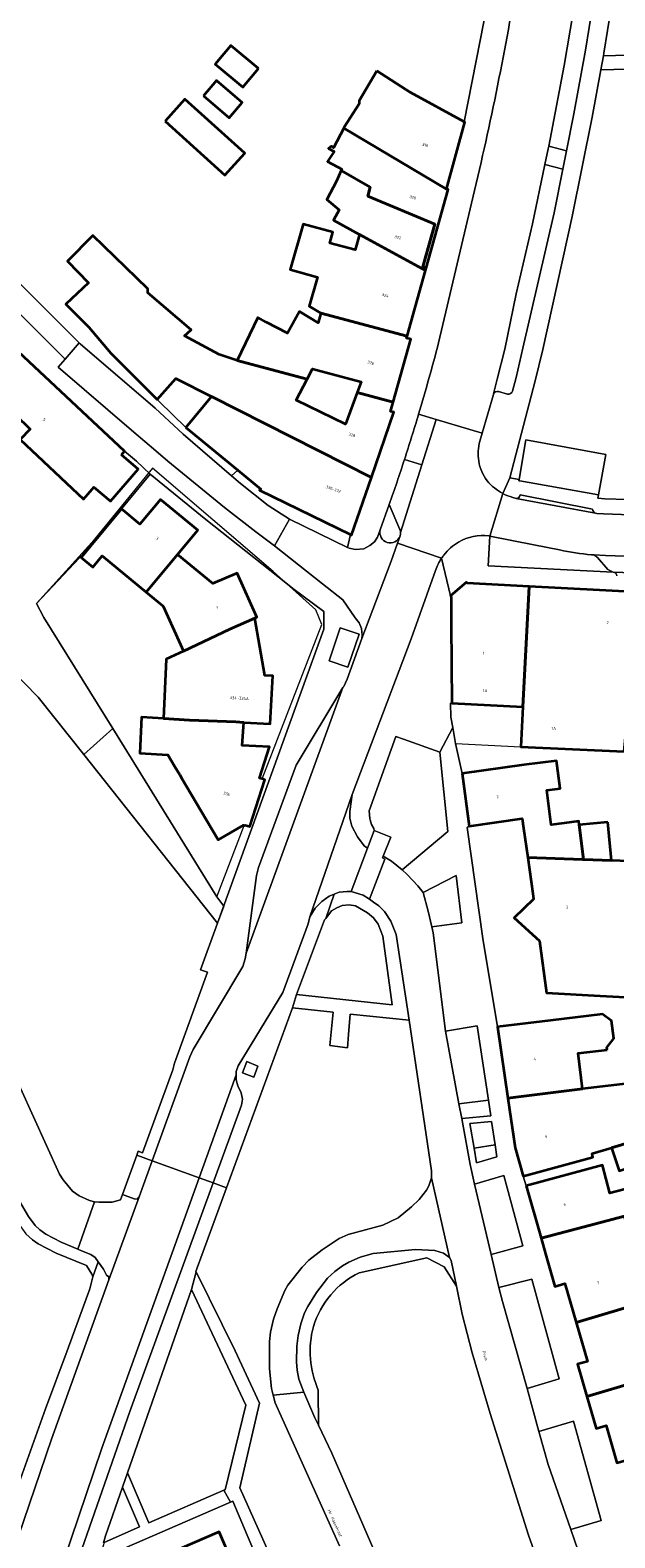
# Model space of a CAD drawing. Header units: metres. Extents: x 197700 to 204338, y 317132 to 325229.
# Tile 1024 of 1056: x 199048 to 199121, y 321686 to 321874. Entities that reach past the tile are written whole.
import ezdxf
from ezdxf.enums import TextEntityAlignment as Align

# ---------------------------------------------------------------- set-up
doc = ezdxf.new("R2010")
doc.units = ezdxf.units.M
for name, color, linetype, lineweight in [('B-WE-GR-BEPLANTING_CULTUUR_BODEMBEDEKKER-GV', 90, 'Continuous', 18), ('B-WE-GR-BEPLANTING_CULTUUR_HEESTERS-GV', 90, 'Continuous', 18), ('B-WE-GR-GROENVOORZIENING-GV', 80, 'Continuous', 18), ('B-WE-IE-TERREINAFSCHEIDING_KUNSTMATIG_HEKWERK-G', 20, 'IE-TERREINAFSCHEIDING-KUNSTMATIG', 18), ('B-WE-IE-TERREINAFSCHEIDING_KUNSTMATIG_MUUR-G', 90, 'IE-TERREINAFSCHEIDING-KUNSTMATIG-DICHT', 18), ('B-WE-OG-BEBOUWING-GV', 7, 'Continuous', 35), ('B-WE-OG-BEBOUWING-T18', 10, 'Continuous', 18), ('B-WE-OG-TERREIN_CULTUURSCHEIDING-GV', 7, 'Continuous', 18), ('B-WE-OG-TERREIN_ERF-GV', 7, 'Continuous', 18), ('B-WE-OG-TOPOGRAFIE-T18', 10, 'Continuous', 18), ('B-WE-VH-ONVERHARD-GV', 252, 'Continuous', 18), ('B-WE-VH-VERHARDING_ASFALT-GV', 252, 'Continuous', 18), ('B-WE-VH-VERHARDING_BETONSTRAATSTEEN-GV', 252, 'Continuous', 18), ('B-WE-VH-VERHARDING_STRAATBAKSTEEN-GV', 252, 'Continuous', 18), ('B-WE-VH-VERHARDING_TEGEL-GV', 252, 'Continuous', 18)]:
    doc.layers.add(name, color=color, linetype=linetype, lineweight=lineweight)
doc.styles.add('NLCS-ISO-M200-T18', font='NLCS-ISO.ttf', dxfattribs={"height": 0.36})
doc.linetypes.add('IE-TERREINAFSCHEIDING-KUNSTMATIG', pattern='A,4,[82,NLCS.SHX,S=0.75,R=90,X=0,Y=0],4,-2', length=10)
doc.linetypes.add('IE-TERREINAFSCHEIDING-KUNSTMATIG-DICHT', pattern='A,8,-1,[82,NLCS.SHX,S=0.75,R=90,X=0,Y=0],-1', length=10)

msp = doc.modelspace()

# ---------------------------------------------------------------- linework, layer by layer
at = {"layer": 'B-WE-GR-BEPLANTING_CULTUUR_BODEMBEDEKKER-GV'}
for points in [[(199114.23, 321809.167), (199111.024, 321809.797), (199105.556, 321810.885), (199105.339, 321807.161), (199120.913, 321806.405)], [(199118.496, 321808.54), (199118.214, 321808.559)], [(199120.252, 321806.713), (199118.944, 321808.193)], [(199086.827, 321685.099), (199078.788, 321702.927), (199078.555, 321703.875), (199078.351, 321704.702), (199078.079, 321707.157), (199078.107, 321710.555), (199078.235, 321711.713), (199078.602, 321713.32), (199079.042, 321714.639), (199080.017, 321716.906), (199080.394, 321717.555), (199082.146, 321719.825), (199083, 321720.691), (199084.637, 321721.973), (199086.794, 321723.394), (199087.893, 321723.882), (199092.217, 321725.024), (199094.145, 321725.943), (199095.795, 321727.31), (199096.739, 321728.26), (199097.646, 321729.402), (199097.947, 321729.95), (199098.269, 321730.943), (199098.269, 321730.952), (199098.263, 321731.793), (199095.477, 321750.562), (199088.16, 321751.324), (199087.939, 321748.778), (199087.808, 321747.141), (199085.626, 321747.425), (199085.775, 321749.078), (199086.047, 321751.582), (199080.97, 321752.107), (199072.75, 321729.707), (199068.923, 321719.277), (199068.951, 321719.221), (199073.829, 321709.376), (199076.833, 321702.887), (199074.39, 321692.303), (199078.509, 321683.136)]]:
    msp.add_lwpolyline(points, dxfattribs=at)
for points in [[(199118.214, 321808.559, -0.0405607), (199114.23, 321809.167)], [(199118.944, 321808.193, 0.1051064), (199118.496, 321808.54)], [(199120.913, 321806.405, -0.0569118), (199120.252, 321806.713)]]:
    msp.add_lwpolyline(points, format="xyb", dxfattribs=at)
for points in [[(199086.903, 321799.468), (199085.511, 321795.344), (199087.87, 321794.548), (199089.261, 321798.672)], [(199094.807, 321785.598), (199093.828, 321785.93), (199090.53, 321776.666), (199090.588, 321775.703), (199090.63, 321775.549), (199090.798, 321774.94), (199091.109, 321774.455), (199091.143, 321774.186), (199093.201, 321773.393), (199092.241, 321770.998), (199093.279, 321770.366), (199094.642, 321769.315), (199100.296, 321774.066), (199099.309, 321783.969)], [(199102.072, 321762.703), (199101.36, 321768.606), (199097.229, 321766.485), (199097.875, 321764.164), (199098.31, 321762.221)], [(199076.659, 321744.869), (199075.278, 321745.416), (199074.747, 321744.005), (199076.149, 321743.462)]]:
    msp.add_lwpolyline(points, close=True, dxfattribs=at)
at = {"layer": 'B-WE-GR-BEPLANTING_CULTUUR_HEESTERS-GV'}
for points in [[(199094.338, 321811.677), (199094.331, 321811.693), (199093.019, 321814.828), (199091.889, 321811.674)], [(199094.357, 321810.901), (199094.372, 321810.944)], [(199112.205, 321681.267), (199110.362, 321686.433), (199105.589, 321701.567), (199103.351, 321709.16), (199102.105, 321713.971), (199101.388, 321717.459), (199099.846, 321719.868), (199097.715, 321720.984), (199089.269, 321719.124)], [(199084.177, 321704.483), (199084.182, 321700.141), (199085.881, 321696.647), (199093.697, 321678.568), (199101.225, 321659.934), (199103.923, 321652.892), (199105.423, 321648.659), (199106.185, 321648.901), (199112.937, 321628.846), (199110.347, 321627.975)]]:
    msp.add_lwpolyline(points, dxfattribs=at)
for points in [[(199091.889, 321811.674, 0.962564), (199094.357, 321810.901)], [(199094.424, 321811.314, 0.0930126), (199094.338, 321811.677)], [(199094.372, 321810.944, 0.0930986), (199094.424, 321811.314)], [(199089.269, 321719.124, 0.2083752), (199083.566, 321712.409)], [(199083.566, 321712.409, 0.1697365), (199084.177, 321704.483)]]:
    msp.add_lwpolyline(points, format="xyb", dxfattribs=at)
for points in [[(199071.629, 321762.669), (199072.389, 321764.772), (199071.538, 321765.958), (199058.56, 321786.905), (199054.958, 321783.657)], [(199101.7, 321740.163), (199105.359, 321740.596), (199103.97, 321749.871), (199100.035, 321749.204)], [(199105.694, 321721.408), (199109.665, 321722.483), (199107.274, 321731.227), (199103.653, 321730.153)], [(199110.175, 321704.715), (199114.182, 321705.918), (199110.795, 321718.317), (199106.683, 321717.273), (199107.103, 321715.519)], [(199115.621, 321687.128), (199119.429, 321688.267), (199115.973, 321700.622), (199111.664, 321699.326), (199112.796, 321695.225)]]:
    msp.add_lwpolyline(points, close=True, dxfattribs=at)
at = {"layer": 'B-WE-GR-GROENVOORZIENING-GV'}
for points in [[(199115.096, 321858.872), (199112.883, 321859.458), (199112.818, 321859.119), (199112.405, 321857.16), (199114.637, 321856.577)], [(199081.455, 321753.797), (199093.371, 321752.488), (199092.216, 321761.034), (199091.632, 321762.529), (199091.052, 321763.321), (199090.318, 321763.962), (199088.819, 321764.808), (199088.028, 321764.949), (199087.133, 321764.878), (199086.47, 321764.591), (199085.834, 321764.194), (199085.094, 321763.244), (199084.968, 321763.082)], [(199105.65, 321738.654), (199105.359, 321740.596), (199101.7, 321740.163), (199102.04, 321738.318)], [(199103.576, 321734.621), (199106.189, 321735.059), (199105.754, 321737.962), (199103.066, 321737.696)]]:
    msp.add_lwpolyline(points, close=True, dxfattribs=at)
for points in [[(199022.701, 321817.989), (199049.268, 321790.82), (199054.958, 321783.657), (199058.56, 321786.905), (199049.997, 321800.727), (199049.067, 321802.465), (199055.804, 321809.64), (199059.661, 321814.276), (199063.241, 321818.61), (199061.523, 321820.201), (199060.049, 321821.458), (199059.656, 321820.998), (199061.727, 321819.23), (199058.299, 321815.214), (199056.227, 321816.983), (199056.02, 321816.74), (199054.942, 321815.474), (199047.039, 321822.901), (199048.292, 321824.198), (199042.787, 321829.51)], [(199045.449, 321745.662), (199051.921, 321731.389), (199052.412, 321730.709), (199053.551, 321729.285), (199054.38, 321728.696), (199055.658, 321728.127), (199056.31, 321727.947), (199056.875, 321727.904), (199058.501, 321727.9), (199059.539, 321728.19), (199059.779, 321728.848), (199061.574, 321733.771), (199061.746, 321734.243), (199062.267, 321734.046), (199066.043, 321744.408), (199066.272, 321745.213), (199070.37, 321756.54), (199069.521, 321756.841), (199071.629, 321762.669), (199054.958, 321783.657), (199049.268, 321790.82), (199022.701, 321817.989)]]:
    msp.add_lwpolyline(points, dxfattribs=at)
at = {"layer": 'B-WE-IE-TERREINAFSCHEIDING_KUNSTMATIG_HEKWERK-G'}
for points in [[(199078.568, 321806.487), (199063.534, 321819.333), (199055.961, 321810.09), (199049.067, 321802.465)], [(199077.185, 321780.621), (199084.595, 321799.86), (199083.853, 321801.704), (199078.568, 321806.487)], [(199058.56, 321786.905), (199049.997, 321800.727), (199049.067, 321802.465)], [(199100.663, 321790.056), (199100.691, 321788.302), (199100.918, 321787.054)], [(199058.56, 321786.905), (199071.538, 321765.958)], [(199100.918, 321787.054), (199101.283, 321785.046)], [(199101.283, 321785.046), (199109.395, 321784.621)], [(199071.538, 321765.958), (199074.949, 321774.815)]]:
    msp.add_lwpolyline(points, dxfattribs=at)
at = {"layer": 'B-WE-IE-TERREINAFSCHEIDING_KUNSTMATIG_MUUR-G'}
msp.add_lwpolyline([(199063.241, 321818.61), (199059.661, 321814.276)], dxfattribs=at)
at = {"layer": 'B-WE-OG-BEBOUWING-GV'}
for points in [[(199076.718, 321869.138), (199073.264, 321871.993), (199071.33, 321869.653), (199074.784, 321866.798)], [(199069.879, 321865.724), (199073.079, 321862.984), (199074.703, 321864.881), (199071.503, 321867.621)], [(199091.47, 321868.82), (199089.27, 321865.09), (199089.27, 321864.71), (199087.39, 321861.81), (199087.337, 321861.708), (199100.126, 321854.103), (199102.441, 321862.423), (199102.359, 321862.468), (199095.66, 321866.15)], [(199065.102, 321862.546), (199072.551, 321855.855), (199075.013, 321858.595), (199067.563, 321865.286)], [(199097.625, 321844.26), (199100.367, 321854.034), (199100.126, 321854.103), (199087.337, 321861.708), (199086.06, 321859.26), (199085.81, 321859.44), (199085.45, 321859.15), (199086.16, 321858.79), (199085.32, 321857.56), (199087.09, 321856.59), (199087.011, 321856.41), (199090.639, 321854.327), (199090.343, 321853.232), (199098.697, 321849.715), (199097.187, 321844.427)], [(199086.44, 321855.1), (199085.247, 321852.81), (199086.77, 321851.5), (199086.05, 321850.25), (199089.29, 321848.43), (199097.541, 321843.962), (199097.625, 321844.26), (199097.187, 321844.427), (199098.697, 321849.715), (199090.343, 321853.232), (199090.639, 321854.327), (199087.011, 321856.41)], [(199095.247, 321835.784), (199097.541, 321843.962), (199089.29, 321848.43), (199088.77, 321846.52), (199085.6, 321847.37), (199085.97, 321848.72), (199082.27, 321849.75), (199080.68, 321844.07), (199084.06, 321843.13), (199083.04, 321839.5), (199084.5, 321838.66)], [(199089.005, 321828.771), (199087.555, 321824.838), (199081.431, 321827.809), (199082.779, 321830.437), (199074.058, 321832.771), (199071.825, 321833.505), (199067.52, 321835.83), (199068.32, 321836.59), (199062.95, 321841.16), (199062.95, 321841.68), (199056.1, 321848.335), (199052.952, 321845.115), (199055.568, 321842.428), (199052.739, 321839.762), (199055.599, 321836.884), (199058.329, 321833.664), (199064.084, 321827.881), (199066.417, 321830.499), (199070.86, 321828.255), (199090.783, 321818.192), (199093.575, 321826.306), (199093.171, 321826.398), (199093.498, 321827.569)], [(199093.498, 321827.569), (199095.686, 321835.399), (199095.176, 321835.531), (199095.247, 321835.784), (199084.5, 321838.66), (199084.14, 321837.43), (199081.823, 321838.846), (199080.332, 321836.142), (199077.673, 321837.517), (199076.647, 321838.105), (199074.058, 321832.771), (199082.779, 321830.437), (199083.434, 321831.715), (199089.497, 321830.104), (199089.005, 321828.771)], [(199059.656, 321820.998), (199060.049, 321821.458), (199046.847, 321833.831), (199042.787, 321829.51), (199048.292, 321824.198), (199047.039, 321822.901), (199054.942, 321815.474), (199056.02, 321816.74), (199056.227, 321816.983), (199058.299, 321815.214), (199061.727, 321819.23)], [(199067.69, 321824.39), (199074.136, 321819.103), (199077.03, 321816.73), (199076.868, 321816.584), (199088.171, 321811.057), (199088.305, 321810.991), (199090.783, 321818.192), (199070.86, 321828.255)], [(199062.726, 321803.914), (199066.623, 321808.568), (199069.178, 321811.613), (199064.519, 321815.455), (199061.952, 321812.37), (199059.661, 321814.276), (199055.804, 321809.64), (199054.616, 321808.212), (199056.068, 321807.004), (199057.259, 321808.436)], [(199066.623, 321808.568), (199062.726, 321803.914), (199064.855, 321802.152), (199067.378, 321796.545), (199073.174, 321799.275), (199076.281, 321800.66), (199076.532, 321800.772), (199074.056, 321806.247), (199071.026, 321804.953)], [(199100.81, 321790.05), (199109.641, 321789.615), (199110.439, 321804.62), (199102.72, 321805.03), (199102.63, 321805.13), (199100.64, 321803.45), (199100.71, 321803.33), (199100.736, 321799.864)], [(199109.641, 321789.615), (199109.395, 321784.621), (199122.272, 321784.05), (199123.08, 321792.54), (199124.16, 321803.89), (199124.02, 321803.897), (199123.971, 321803.9), (199110.439, 321804.62)], [(199073.174, 321799.275), (199067.378, 321796.545), (199065.24, 321795.538), (199064.894, 321788.148), (199068.15, 321787.964), (199073.901, 321787.728), (199074.901, 321787.668), (199078.161, 321787.472), (199078.508, 321793.453), (199077.506, 321793.512), (199076.281, 321800.66)], [(199074.949, 321774.815), (199075.081, 321774.878), (199075.646, 321774.707), (199077.515, 321780.516), (199077.185, 321780.621), (199076.865, 321780.723), (199078.11, 321784.639), (199074.71, 321784.803), (199074.901, 321787.668), (199073.901, 321787.728), (199068.15, 321787.964), (199064.894, 321788.148), (199062.154, 321788.302), (199061.939, 321783.82), (199065.444, 321783.63), (199066.273, 321782.232), (199066.921, 321781.139), (199067.193, 321780.681), (199069.604, 321776.619), (199071.719, 321773.054), (199074.844, 321774.86), (199074.878, 321774.781)], [(199102.08, 321781.29), (199102.98, 321774.75), (199109.582, 321775.69), (199109.75, 321774.51), (199110.265, 321770.83), (199117.09, 321770.598), (199117.211, 321770.594), (199116.683, 321774.915), (199116.63, 321775.35), (199114.822, 321775.129), (199113.184, 321774.926), (199112.65, 321779.226), (199114.288, 321779.429), (199113.857, 321782.903), (199109.8, 321782.39)], [(199120.242, 321775.249), (199116.683, 321774.915), (199117.211, 321770.594), (199120.689, 321770.476)], [(199143.989, 321769.574), (199133.652, 321769.974), (199120.689, 321770.476), (199117.211, 321770.594), (199117.09, 321770.598), (199110.265, 321770.83), (199110.89, 321766.364), (199110.992, 321765.635), (199108.59, 321763.316), (199111.718, 321760.446), (199112.62, 321753.99), (199119.285, 321753.625), (199134.15, 321752.81), (199149.26, 321754.03), (199148.49, 321769.4)], [(199120.169, 321746.899), (199120.133, 321747.157), (199120.986, 321748.288), (199120.701, 321750.484), (199119.56, 321751.309), (199113.102, 321750.543), (199106.5, 321749.76), (199107.794, 321740.88), (199117.079, 321742.014), (199116.55, 321746.47)], [(199117.079, 321742.014), (199107.794, 321740.88), (199108.7, 321734.66), (199109.71, 321731.14), (199118.38, 321733.53), (199118.313, 321733.983), (199120.71, 321734.692), (199124.571, 321735.83), (199123.97, 321739.58), (199123.5, 321742.79)], [(199120.71, 321734.692), (199121.649, 321731.831), (199126.242, 321733.339), (199125.571, 321735.956), (199124.571, 321735.83)], [(199110.05, 321729.94), (199111.93, 321723.41), (199122.333, 321726.16), (199126.76, 321727.33), (199126.96, 321730.74), (199122.24, 321729.48), (199120.502, 321729.011), (199119.56, 321732.5)], [(199124.67, 321715.379), (199124.632, 321715.521), (199125.288, 321715.726), (199122.333, 321726.16), (199111.93, 321723.41), (199112.49, 321721.47), (199113.66, 321717.42), (199114.9, 321717.78), (199116.309, 321712.935), (199122.293, 321714.684)], [(199117.617, 321703.719), (199124.049, 321705.61), (199126.961, 321706.466), (199125.814, 321711.082), (199125.638, 321711.793), (199124.67, 321715.379), (199122.293, 321714.684), (199116.309, 321712.935), (199117.72, 321708.08), (199116.46, 321707.72)], [(199127.605, 321703.872), (199126.961, 321706.466), (199124.049, 321705.61), (199117.617, 321703.719), (199118.77, 321699.73), (199120.03, 321700.09), (199121.369, 321695.44), (199127.325, 321697.154), (199129.366, 321697.74), (199128.286, 321701.499)], [(199061.901, 321676.065), (199062.067, 321675.678), (199074.367, 321680.94), (199073.354, 321683.283), (199071.821, 321686.829), (199065.406, 321684.071), (199066.92, 321680.549), (199061.06, 321678.029)]]:
    msp.add_lwpolyline(points, close=True, dxfattribs=at)
at = {"layer": 'B-WE-OG-TERREIN_CULTUURSCHEIDING-GV'}
for points in [[(199072.406, 321692.027), (199072.554, 321692.092), (199075.133, 321702.615), (199068.372, 321717.026), (199068.366, 321717.038), (199060.395, 321694.211), (199063.072, 321687.951)], [(199059.772, 321692.427), (199057.651, 321686.353), (199057.402, 321685.475), (199057.495, 321685.516), (199061.914, 321687.446)]]:
    msp.add_lwpolyline(points, close=True, dxfattribs=at)
at = {"layer": 'B-WE-OG-TERREIN_ERF-GV'}
for points in [[(199126.589, 321926.099), (199126.262, 321921.199), (199125.333, 321912.117), (199124.378, 321902.78), (199123.297, 321893.826), (199122.478, 321888.036), (199119.763, 321871.022), (199119.705, 321870.707), (199124.191, 321870.824), (199141.885, 321871.287), (199141.858, 321872.796), (199137.431, 321879.069), (199135.645, 321886.396), (199136.538, 321894.974), (199138.324, 321899.799), (199136.181, 321912.13), (199138.86, 321919.457), (199141.075, 321921.118), (199141.29, 321928.999), (199141.012, 321944.977), (199140.999, 321946.803)], [(199045.776, 321843.549), (199054.397, 321834.947), (199054.51, 321834.838), (199063.871, 321826.807), (199067.355, 321823.563), (199073.371, 321818.402), (199074.136, 321819.103), (199067.69, 321824.39), (199064.333, 321827.631), (199064.084, 321827.881), (199058.329, 321833.664), (199055.599, 321836.884), (199052.739, 321839.762), (199055.568, 321842.428), (199052.952, 321845.115), (199056.1, 321848.335), (199062.95, 321841.68), (199062.95, 321841.16), (199068.32, 321836.59), (199067.52, 321835.83), (199071.825, 321833.505), (199074.058, 321832.771), (199076.647, 321838.105), (199077.673, 321837.517), (199080.332, 321836.142), (199081.823, 321838.846), (199084.14, 321837.43), (199084.5, 321838.66), (199083.04, 321839.5), (199084.06, 321843.13), (199080.68, 321844.07), (199082.27, 321849.75), (199085.97, 321848.72), (199085.6, 321847.37), (199088.77, 321846.52), (199089.29, 321848.43), (199086.05, 321850.25), (199086.77, 321851.5), (199085.247, 321852.81), (199086.44, 321855.1), (199087.011, 321856.41), (199087.09, 321856.59), (199085.32, 321857.56), (199086.16, 321858.79), (199085.45, 321859.15), (199085.81, 321859.44), (199086.06, 321859.26), (199087.337, 321861.708), (199087.39, 321861.81), (199089.27, 321864.71), (199089.27, 321865.09), (199091.47, 321868.82), (199095.66, 321866.15), (199102.359, 321862.468), (199106.271, 321882.582)], [(199122.272, 321784.05), (199109.395, 321784.621), (199109.641, 321789.615), (199100.81, 321790.05), (199100.663, 321790.056), (199100.691, 321788.302), (199100.918, 321787.054), (199101.283, 321785.046), (199102.08, 321781.29), (199109.8, 321782.39), (199113.857, 321782.903), (199114.288, 321779.429), (199112.65, 321779.226), (199113.184, 321774.926), (199114.822, 321775.129), (199116.63, 321775.35), (199116.683, 321774.915), (199120.242, 321775.249), (199120.689, 321770.476), (199133.652, 321769.974)], [(199134.15, 321752.81), (199119.285, 321753.625), (199112.62, 321753.99), (199111.718, 321760.446), (199108.59, 321763.316), (199110.992, 321765.635), (199110.89, 321766.364), (199110.265, 321770.83), (199109.75, 321774.51), (199109.582, 321775.69), (199102.98, 321774.75), (199102.727, 321774.559), (199104.672, 321760.743), (199106.5, 321749.76), (199113.102, 321750.543), (199119.56, 321751.309), (199120.701, 321750.484), (199120.986, 321748.288), (199120.133, 321747.157), (199120.169, 321746.899), (199116.55, 321746.47), (199117.079, 321742.014), (199123.5, 321742.79)], [(199121.649, 321731.831), (199120.71, 321734.692), (199118.313, 321733.983), (199118.38, 321733.53), (199109.71, 321731.14), (199110.05, 321729.94), (199119.56, 321732.5), (199120.502, 321729.011), (199122.24, 321729.48)], [(199047.096, 321693.433), (199050.184, 321702.169), (199052.89, 321709.37), (199055.717, 321717.102), (199056.073, 321718.592), (199055.975, 321718.95), (199055.307, 321720.008), (199051.505, 321721.558), (199049.268, 321722.733), (199048.571, 321723.233), (199047.754, 321723.983)], [(199076.087, 321684.551), (199073.549, 321690.661), (199073.248, 321690.53), (199056.883, 321683.444)], [(199065.406, 321684.071), (199071.821, 321686.829), (199073.354, 321683.283)]]:
    msp.add_lwpolyline(points, dxfattribs=at)
for points in [[(199076.718, 321869.138), (199074.784, 321866.798), (199071.33, 321869.653), (199073.264, 321871.993)], [(199069.879, 321865.724), (199071.503, 321867.621), (199074.703, 321864.881), (199073.079, 321862.984)], [(199125.439, 321817.537), (199125.379, 321820.473), (199124.232, 321869.068), (199119.383, 321868.956), (199118.295, 321863.044), (199115.817, 321850.676), (199112.144, 321834.125), (199111.2, 321830.222), (199108.035, 321818.138), (199109.179, 321817.938), (199110.046, 321822.855), (199119.985, 321821.048), (199119.089, 321816.034), (199119.015, 321815.62), (199119.855, 321815.521), (199122.656, 321815.426), (199122.662, 321817.835), (199125.088, 321817.774), (199125.102, 321817.538)], [(199065.102, 321862.546), (199067.563, 321865.286), (199075.013, 321858.595), (199072.551, 321855.855)], [(199082.779, 321830.437), (199081.431, 321827.809), (199087.555, 321824.838), (199089.005, 321828.771), (199089.497, 321830.104), (199083.434, 321831.715)], [(199064.333, 321827.631), (199067.69, 321824.39), (199070.86, 321828.255), (199066.417, 321830.499), (199064.084, 321827.881)], [(199071.538, 321765.958), (199072.389, 321764.772), (199071.629, 321762.669), (199084.87, 321799.267), (199084.873, 321801.484), (199081.017, 321804.37), (199080.146, 321805.059), (199070.166, 321812.952), (199063.241, 321818.61), (199059.661, 321814.276), (199061.952, 321812.37), (199064.519, 321815.455), (199069.178, 321811.613), (199066.623, 321808.568), (199071.026, 321804.953), (199074.056, 321806.247), (199076.532, 321800.772), (199076.281, 321800.66), (199077.506, 321793.512), (199078.508, 321793.453), (199078.161, 321787.472), (199074.901, 321787.668), (199074.71, 321784.803), (199078.11, 321784.639), (199076.865, 321780.723), (199077.185, 321780.621), (199077.515, 321780.516), (199075.646, 321774.707), (199075.081, 321774.878), (199074.949, 321774.815), (199074.878, 321774.781), (199074.844, 321774.86), (199071.719, 321773.054), (199069.604, 321776.619), (199067.193, 321780.681), (199066.921, 321781.139), (199066.273, 321782.232), (199065.444, 321783.63), (199061.939, 321783.82), (199062.154, 321788.302), (199064.894, 321788.148), (199065.24, 321795.538), (199067.378, 321796.545), (199064.855, 321802.152), (199062.726, 321803.914), (199057.259, 321808.436), (199056.068, 321807.004), (199054.616, 321808.212), (199055.804, 321809.64), (199049.067, 321802.465), (199049.997, 321800.727), (199058.56, 321786.905)]]:
    msp.add_lwpolyline(points, close=True, dxfattribs=at)
at = {"layer": 'B-WE-VH-ONVERHARD-GV'}
msp.add_lwpolyline([(198999.999, 321878.963), (199008.241, 321872.184), (199015.454, 321866.621), (199020.053, 321863.333), (199024.564, 321859.925), (199035.447, 321849.829), (199041.705, 321843.82), (199041.719, 321843.806), (199052.64, 321832.91), (199054.397, 321834.947), (199045.776, 321843.549), (199042.061, 321847.256), (199039.904, 321849.751), (199037.61, 321852.119), (199029.763, 321859.587), (199026.577, 321862.359), (199021.997, 321865.795), (199017.351, 321869.14), (199010.206, 321874.65)], dxfattribs=at)
at = {"layer": 'B-WE-VH-VERHARDING_ASFALT-GV'}
for points in [[(199107.412, 321834.181), (199108.845, 321841.055), (199110.854, 321849.796), (199112.405, 321857.16), (199112.818, 321859.119), (199112.883, 321859.458), (199114.797, 321869.508), (199116.671, 321880.527), (199118.96, 321896.174), (199120.32, 321909.048), (199120.634, 321912.587), (199113.084, 321913.341)], [(199103.645, 321853.925), (199099.158, 321834.966)], [(199096.667, 321826.056), (199098.866, 321825.398), (199104.594, 321823.683), (199105.983, 321828.533), (199106, 321828.599), (199106.464, 321830.429), (199107.412, 321834.181)], [(199094.909, 321820.421), (199097.08, 321819.736), (199098.866, 321825.398), (199096.667, 321826.056)], [(199104.315, 321822.711), (199104.594, 321823.683), (199098.866, 321825.398), (199097.08, 321819.736), (199094.424, 321811.314)], [(199094.424, 321811.314), (199097.08, 321819.736), (199094.909, 321820.421)], [(199093.019, 321814.828), (199094.331, 321811.693)], [(199107.17, 321816.178), (199105.556, 321810.885), (199111.024, 321809.797), (199114.23, 321809.167)], [(199105.556, 321810.885), (199107.17, 321816.178)], [(199139.13, 321813.039), (199138.153, 321813.081), (199127.175, 321813.399), (199126.997, 321813.405), (199125.387, 321813.457), (199125.248, 321813.461), (199119.707, 321813.643), (199118.881, 321813.701), (199118.707, 321813.733), (199108.843, 321815.547), (199108.402, 321815.703)], [(199094.372, 321810.944), (199094.357, 321810.901), (199094.03, 321809.979), (199099.533, 321808.126)], [(199094.331, 321811.693), (199094.338, 321811.677)], [(199105.43, 321810.91), (199105.556, 321810.885)], [(199099.533, 321808.126), (199094.03, 321809.979), (199093.239, 321807.747), (199089.612, 321798.121), (199087.768, 321793.072), (199087.339, 321792.154), (199087.252, 321792.011), (199075.176, 321758.942), (199075.079, 321758.229), (199074.782, 321757.266), (199068.598, 321746.921), (199068.176, 321746.013), (199063.498, 321733.071), (199069.32, 321730.954), (199073.932, 321743.769), (199073.936, 321744.171), (199074.201, 321744.902), (199079.751, 321754.04), (199082.917, 321762.562), (199083.131, 321763.466), (199088.375, 321778.694), (199095.726, 321798.079), (199098.782, 321806.61)], [(199118.214, 321808.559), (199118.496, 321808.54), (199119.949, 321808.445), (199136.79, 321807.879), (199140.795, 321807.745), (199147.036, 321807.545), (199153.717, 321807.331), (199158.036, 321807.194)], [(199038.655, 321745.438), (199040.561, 321742.366), (199046.934, 321728.024), (199048.068, 321726.138), (199048.903, 321725.001), (199049.472, 321724.468), (199050.232, 321723.921), (199052.15, 321722.916), (199054.2, 321722.05), (199056.31, 321727.947), (199055.658, 321728.127), (199054.38, 321728.696), (199053.551, 321729.285), (199052.412, 321730.709), (199051.921, 321731.389), (199045.449, 321745.662)], [(199093.697, 321678.568), (199085.881, 321696.647), (199084.182, 321700.141), (199083.743, 321701.043), (199082.365, 321704.221), (199078.555, 321703.875), (199078.788, 321702.927), (199086.827, 321685.099)]]:
    msp.add_lwpolyline(points, dxfattribs=at)
for points in [[(199109.216, 321881.895, -0.0178998), (199103.645, 321853.925)], [(199099.158, 321834.966, -0.0091885), (199096.667, 321826.056)], [(199096.667, 321826.056, -0.0058517), (199094.909, 321820.421)], [(199104.161, 321820.213, -0.1144515), (199104.315, 321822.711)], [(199094.909, 321820.421, -0.00584), (199093.019, 321814.828)], [(199105.22, 321817.765, -0.1246001), (199104.161, 321820.213)], [(199107.17, 321816.178, -0.1037986), (199105.22, 321817.765)], [(199108.402, 321815.703, -0.0538841), (199107.17, 321816.178)], [(199094.338, 321811.677, -0.0930126), (199094.424, 321811.314)], [(199094.424, 321811.314, -0.0930986), (199094.372, 321810.944)], [(199101.657, 321810.129, -0.1676643), (199105.43, 321810.91)], [(199099.819, 321808.521, -0.0975347), (199101.657, 321810.129)], [(199114.23, 321809.167, 0.0405607), (199118.214, 321808.559)], [(199098.782, 321806.61, -0.0645052), (199099.533, 321808.126)], [(199099.533, 321808.126, -0.0183839), (199099.819, 321808.521)]]:
    msp.add_lwpolyline(points, format="xyb", dxfattribs=at)
for points in [[(199054.397, 321834.947), (199052.64, 321832.91), (199051.764, 321831.91), (199061.205, 321823.818), (199063.93, 321821.515), (199065.441, 321820.216), (199072.487, 321814.445), (199076.392, 321811.413), (199078.706, 321809.678), (199080.572, 321812.985), (199077.926, 321814.686), (199074.497, 321817.436), (199073.371, 321818.402), (199067.355, 321823.563), (199063.871, 321826.807), (199054.51, 321834.838)], [(199075.176, 321758.942), (199087.252, 321792.011), (199081.399, 321782.323), (199076.745, 321769.593), (199076.484, 321768.607)], [(199069.32, 321730.954), (199071.07, 321730.318), (199074.593, 321739.984), (199074.729, 321740.749), (199074.548, 321741.508), (199074.137, 321742.393), (199073.927, 321743.146), (199073.932, 321743.769)], [(199037.929, 321640.413), (199057.191, 321697.254), (199069.32, 321730.954), (199063.498, 321733.071), (199061.878, 321728.589), (199058.096, 321718.246), (199050.937, 321698.367), (199045.4, 321682.132), (199038.207, 321659.606), (199034.567, 321648.251), (199031.596, 321638.807), (199031.569, 321638.426), (199037.481, 321636.541), (199037.691, 321639.876), (199037.822, 321640.272)], [(199071.07, 321730.318), (199069.32, 321730.954), (199057.191, 321697.254), (199037.929, 321640.413), (199038.294, 321640.892), (199041.018, 321642.443), (199048.762, 321666.664), (199054.085, 321682.879), (199060.687, 321701.824)]]:
    msp.add_lwpolyline(points, close=True, dxfattribs=at)
at = {"layer": 'B-WE-VH-VERHARDING_BETONSTRAATSTEEN-GV'}
for points in [[(199109.179, 321817.938), (199109.149, 321817.76), (199109.261, 321817.772), (199119.089, 321816.034), (199119.985, 321821.048), (199110.046, 321822.855)], [(199088.263, 321766.599), (199090.319, 321772.015), (199089.883, 321772.305), (199089.048, 321773.399), (199088.361, 321774.746), (199088.114, 321775.722), (199088.095, 321776.588), (199088.375, 321778.694), (199083.131, 321763.466), (199083.781, 321764.521), (199084.608, 321765.376), (199085.541, 321766.025), (199086.134, 321766.258), (199086.786, 321766.514), (199087.792, 321766.623)], [(199106.189, 321735.059), (199103.576, 321734.621), (199103.875, 321732.817), (199106.417, 321733.538)], [(199082.365, 321704.221), (199081.747, 321705.878), (199081.551, 321706.963), (199081.475, 321708.022), (199081.514, 321709.966), (199081.657, 321711.279), (199081.989, 321712.757), (199082.465, 321714.113), (199082.867, 321714.912), (199083.935, 321716.637), (199085.32, 321718.451), (199086.232, 321719.283), (199087.2, 321719.98), (199087.996, 321720.42), (199089.407, 321721.04), (199091.012, 321721.495), (199096.267, 321721.999), (199098.678, 321721.883), (199099.777, 321721.553), (199100.509, 321721.023), (199098.269, 321730.952), (199098.269, 321730.943), (199097.947, 321729.95), (199097.646, 321729.402), (199096.739, 321728.26), (199095.795, 321727.31), (199094.145, 321725.943), (199092.217, 321725.024), (199087.893, 321723.882), (199086.794, 321723.394), (199084.637, 321721.973), (199083, 321720.691), (199082.146, 321719.825), (199080.394, 321717.555), (199080.017, 321716.906), (199079.042, 321714.639), (199078.602, 321713.32), (199078.235, 321711.713), (199078.107, 321710.555), (199078.079, 321707.157), (199078.351, 321704.702), (199078.555, 321703.875)]]:
    msp.add_lwpolyline(points, close=True, dxfattribs=at)
for points in [[(199109.303, 321816.001, -0.3589698), (199108.843, 321815.547)], [(199118.707, 321813.733, -0.3079045), (199118.341, 321814.253)], [(199118.496, 321808.54, -0.1051064), (199118.944, 321808.193)], [(199120.252, 321806.713, 0.0569118), (199120.913, 321806.405)], [(199120.913, 321806.405, -0.3675839), (199121.381, 321805.921)], [(199083.566, 321712.409, -0.2083752), (199089.269, 321719.124)], [(199084.177, 321704.483, -0.1697365), (199083.566, 321712.409)]]:
    msp.add_lwpolyline(points, format="xyb", dxfattribs=at)
for points in [[(199108.843, 321815.547), (199118.707, 321813.733)], [(199118.341, 321814.253), (199109.303, 321816.001)], [(199136.705, 321805.837), (199136.79, 321807.879), (199119.949, 321808.445), (199118.496, 321808.54)], [(199118.944, 321808.193), (199120.252, 321806.713)], [(199120.913, 321806.405), (199136.704, 321805.837), (199136.705, 321805.837)], [(199136.704, 321805.837), (199120.913, 321806.405)], [(199116.561, 321684.468), (199115.621, 321687.128), (199112.796, 321695.225), (199111.664, 321699.326), (199110.175, 321704.715), (199107.103, 321715.519), (199106.683, 321717.273), (199105.694, 321721.408), (199103.653, 321730.153), (199103.094, 321732.595), (199102.171, 321737.607), (199102.04, 321738.318), (199101.7, 321740.163), (199100.035, 321749.204), (199098.478, 321761.472), (199098.31, 321762.221), (199097.875, 321764.164), (199097.229, 321766.485), (199096.568, 321767.296), (199095.266, 321768.739), (199094.642, 321769.315), (199093.279, 321770.366), (199092.241, 321770.998), (199092.158, 321770.791), (199092.448, 321770.627), (199090.534, 321765.672), (199091.04, 321765.277), (199091.71, 321764.801), (199092.405, 321764.118), (199093.225, 321762.922), (199093.891, 321761.237), (199095.477, 321750.562), (199098.263, 321731.793), (199098.269, 321730.952), (199100.509, 321721.023), (199100.525, 321721.011), (199100.732, 321720.648), (199101.388, 321717.459), (199102.105, 321713.971), (199103.351, 321709.16), (199105.589, 321701.567), (199110.362, 321686.433), (199112.205, 321681.267)], [(199100.509, 321721.023), (199099.777, 321721.553), (199098.678, 321721.883), (199096.267, 321721.999), (199091.012, 321721.495), (199089.407, 321721.04), (199087.996, 321720.42), (199087.2, 321719.98), (199086.232, 321719.283), (199085.32, 321718.451), (199083.935, 321716.637), (199082.867, 321714.912), (199082.465, 321714.113), (199081.989, 321712.757), (199081.657, 321711.279), (199081.514, 321709.966), (199081.475, 321708.022), (199081.551, 321706.963), (199081.747, 321705.878), (199082.365, 321704.221), (199083.743, 321701.043), (199084.182, 321700.141), (199084.177, 321704.483)], [(199089.269, 321719.124), (199097.715, 321720.984), (199099.846, 321719.868), (199101.388, 321717.459), (199100.732, 321720.648), (199100.525, 321721.011), (199100.509, 321721.023)]]:
    msp.add_lwpolyline(points, dxfattribs=at)
at = {"layer": 'B-WE-VH-VERHARDING_STRAATBAKSTEEN-GV'}
msp.add_lwpolyline([(199115.096, 321858.872), (199116.02, 321863.488), (199117.482, 321871.422), (199120.188, 321888.38), (199121, 321894.127), (199122.076, 321903.036), (199123.028, 321912.347), (199120.634, 321912.587), (199120.32, 321909.048), (199118.96, 321896.174), (199116.671, 321880.527), (199114.797, 321869.508), (199112.883, 321859.458)], close=True, dxfattribs=at)
for points in [[(199108.843, 321830.631), (199109.635, 321834.277), (199113.553, 321851.163), (199114.637, 321856.577), (199112.405, 321857.16), (199110.854, 321849.796), (199108.845, 321841.055), (199107.412, 321834.181), (199106.464, 321830.429), (199106, 321828.599)], [(199108.363, 321828.925), (199108.843, 321830.631)], [(199106.635, 321828.889), (199107.764, 321828.567)], [(199091.889, 321811.674), (199091.55, 321810.728), (199091.159, 321810.149), (199090.603, 321809.701), (199089.853, 321809.29), (199088.826, 321809.21), (199088.003, 321809.37), (199087.831, 321809.454), (199080.572, 321812.985), (199078.706, 321809.678)], [(199078.706, 321809.678), (199084.71, 321804.941), (199087.24, 321802.929), (199088.774, 321800.704), (199089.257, 321800.06), (199089.56, 321799.348), (199089.658, 321798.541), (199089.612, 321798.121), (199093.239, 321807.747), (199094.03, 321809.979), (199094.357, 321810.901)]]:
    msp.add_lwpolyline(points, dxfattribs=at)
for points in [[(199106, 321828.599, -0.355779), (199106.635, 321828.889)], [(199107.764, 321828.567, 0.3895621), (199108.363, 321828.925)], [(199094.357, 321810.901, -0.962564), (199091.889, 321811.674)]]:
    msp.add_lwpolyline(points, format="xyb", dxfattribs=at)
at = {"layer": 'B-WE-VH-VERHARDING_TEGEL-GV'}
for points in [[(199119.705, 321870.707), (199119.763, 321871.022), (199122.478, 321888.036), (199123.297, 321893.826), (199124.378, 321902.78), (199125.333, 321912.117), (199123.028, 321912.347), (199122.076, 321903.036), (199121, 321894.127), (199120.188, 321888.38), (199117.482, 321871.422), (199116.02, 321863.488), (199115.096, 321858.872), (199114.637, 321856.577), (199113.553, 321851.163), (199109.635, 321834.277), (199108.843, 321830.631), (199108.363, 321828.925)], [(199106.271, 321882.582), (199102.359, 321862.468), (199102.441, 321862.423), (199100.126, 321854.103), (199100.367, 321854.034), (199097.625, 321844.26), (199097.541, 321843.962), (199095.247, 321835.784), (199095.176, 321835.531), (199095.686, 321835.399), (199093.498, 321827.569), (199093.171, 321826.398), (199093.575, 321826.306), (199090.783, 321818.192), (199088.305, 321810.991), (199088.171, 321811.057), (199087.831, 321809.454), (199088.003, 321809.37), (199088.826, 321809.21), (199089.853, 321809.29), (199090.603, 321809.701), (199091.159, 321810.149), (199091.55, 321810.728), (199091.889, 321811.674), (199093.019, 321814.828)], [(199107.17, 321816.178), (199108.035, 321818.138), (199111.2, 321830.222), (199112.144, 321834.125), (199115.817, 321850.676), (199118.295, 321863.044), (199119.383, 321868.956), (199119.705, 321870.707)], [(199099.158, 321834.966), (199103.645, 321853.925)], [(199046.847, 321833.831), (199060.049, 321821.458), (199061.523, 321820.201), (199063.241, 321818.61), (199070.166, 321812.952), (199080.146, 321805.059), (199081.017, 321804.37), (199084.873, 321801.484), (199084.87, 321799.267), (199071.629, 321762.669), (199069.521, 321756.841), (199070.37, 321756.54), (199066.272, 321745.213), (199066.043, 321744.408), (199062.267, 321734.046), (199061.746, 321734.243), (199061.574, 321733.771), (199063.498, 321733.071), (199068.176, 321746.013), (199068.598, 321746.921), (199074.782, 321757.266), (199075.079, 321758.229), (199075.176, 321758.942), (199076.484, 321768.607), (199076.745, 321769.593), (199081.399, 321782.323), (199087.252, 321792.011), (199087.339, 321792.154), (199087.768, 321793.072), (199089.612, 321798.121), (199089.658, 321798.541), (199089.56, 321799.348), (199089.257, 321800.06), (199088.774, 321800.704), (199087.24, 321802.929), (199084.71, 321804.941), (199078.706, 321809.678), (199076.392, 321811.413), (199072.487, 321814.445), (199065.441, 321820.216), (199063.93, 321821.515), (199061.205, 321823.818), (199051.764, 321831.91), (199052.64, 321832.91), (199041.719, 321843.806)], [(199106, 321828.599), (199105.983, 321828.533), (199104.594, 321823.683), (199104.315, 321822.711)], [(199107.764, 321828.567), (199106.635, 321828.889)], [(199138.343, 321814.618), (199138.336, 321814.959), (199137.566, 321814.983), (199135.908, 321815.035), (199127.138, 321815.333), (199125.455, 321815.332), (199122.656, 321815.426), (199119.855, 321815.521), (199119.015, 321815.62), (199119.089, 321816.034), (199109.261, 321817.772), (199109.149, 321817.76), (199109.179, 321817.938), (199108.035, 321818.138), (199107.17, 321816.178)], [(199108.402, 321815.703), (199108.843, 321815.547)], [(199109.303, 321816.001), (199118.341, 321814.253)], [(199118.707, 321813.733), (199118.881, 321813.701), (199119.707, 321813.643), (199125.248, 321813.461), (199125.387, 321813.457)], [(199120.913, 321806.405), (199105.339, 321807.161), (199105.556, 321810.885), (199105.43, 321810.91)], [(199090.63, 321775.549), (199090.588, 321775.703), (199090.53, 321776.666), (199093.828, 321785.93), (199094.807, 321785.598), (199099.309, 321783.969), (199100.918, 321787.054), (199100.691, 321788.302), (199100.663, 321790.056), (199100.81, 321790.05), (199100.736, 321799.864), (199100.71, 321803.33), (199100.64, 321803.45), (199099.533, 321808.126)], [(199099.533, 321808.126), (199100.64, 321803.45)], [(199098.782, 321806.61), (199095.726, 321798.079), (199088.375, 321778.694), (199088.095, 321776.588), (199088.114, 321775.722), (199088.361, 321774.746), (199089.048, 321773.399), (199089.883, 321772.305), (199090.319, 321772.015), (199091.143, 321774.186), (199091.109, 321774.455), (199090.798, 321774.94), (199090.63, 321775.549)], [(199100.64, 321803.45), (199102.63, 321805.13), (199102.72, 321805.03), (199110.439, 321804.62), (199123.971, 321803.9)], [(199121.369, 321695.44), (199120.03, 321700.09), (199118.77, 321699.73), (199117.617, 321703.719), (199116.46, 321707.72), (199117.72, 321708.08), (199116.309, 321712.935), (199114.9, 321717.78), (199113.66, 321717.42), (199112.49, 321721.47), (199111.93, 321723.41), (199110.05, 321729.94), (199109.71, 321731.14), (199108.7, 321734.66), (199107.794, 321740.88), (199106.5, 321749.76), (199104.672, 321760.743), (199102.727, 321774.559), (199102.98, 321774.75), (199102.08, 321781.29), (199101.283, 321785.046), (199100.918, 321787.054), (199099.309, 321783.969), (199100.296, 321774.066), (199094.642, 321769.315), (199095.266, 321768.739), (199096.568, 321767.296), (199097.229, 321766.485), (199101.36, 321768.606), (199102.072, 321762.703), (199098.31, 321762.221), (199098.478, 321761.472), (199100.035, 321749.204), (199103.97, 321749.871), (199105.359, 321740.596), (199105.65, 321738.654), (199102.04, 321738.318), (199102.171, 321737.607), (199103.094, 321732.595), (199103.653, 321730.153), (199107.274, 321731.227), (199109.665, 321722.483), (199105.694, 321721.408), (199106.683, 321717.273), (199110.795, 321718.317), (199114.182, 321705.918), (199110.175, 321704.715), (199111.664, 321699.326), (199115.973, 321700.622), (199119.429, 321688.267), (199115.621, 321687.128), (199116.561, 321684.468)], [(199015.638, 321750.272), (199021.97, 321749.085), (199022.035, 321749.43), (199024.976, 321748.829), (199024.911, 321748.534), (199033.573, 321746.91), (199033.901, 321746.946), (199034.501, 321746.887), (199035.828, 321746.273), (199036.489, 321745.806), (199037.163, 321745.099), (199043.107, 321732.151), (199045.498, 321727.439), (199046.795, 321725.291), (199047.754, 321723.983), (199048.571, 321723.233), (199049.268, 321722.733), (199051.505, 321721.558), (199055.307, 321720.008), (199055.975, 321718.95), (199056.073, 321718.592), (199056.751, 321720.484)], [(199056.751, 321720.484), (199056.373, 321721.015), (199055.854, 321721.375), (199054.692, 321721.859), (199054.2, 321722.05), (199052.15, 321722.916), (199050.232, 321723.921), (199049.472, 321724.468), (199048.903, 321725.001), (199048.068, 321726.138), (199046.934, 321728.024), (199040.561, 321742.366), (199038.655, 321745.438)], [(199057.402, 321685.475), (199057.651, 321686.353), (199059.772, 321692.427), (199060.395, 321694.211), (199068.366, 321717.038), (199068.372, 321717.026), (199068.951, 321719.221), (199068.923, 321719.277), (199072.75, 321729.707), (199071.07, 321730.318), (199060.687, 321701.824), (199054.085, 321682.879)], [(199078.509, 321683.136), (199074.39, 321692.303), (199076.833, 321702.887), (199073.829, 321709.376), (199068.951, 321719.221), (199068.372, 321717.026), (199075.133, 321702.615), (199072.554, 321692.092), (199072.406, 321692.027), (199073.248, 321690.53), (199073.549, 321690.661), (199076.087, 321684.551)]]:
    msp.add_lwpolyline(points, dxfattribs=at)
for points in [[(199103.645, 321853.925, 0.0178998), (199109.216, 321881.895)], [(199096.667, 321826.056, 0.0091885), (199099.158, 321834.966)], [(199106.635, 321828.889, 0.355779), (199106, 321828.599)], [(199108.363, 321828.925, -0.3895621), (199107.764, 321828.567)], [(199094.909, 321820.421, 0.0058517), (199096.667, 321826.056)], [(199104.315, 321822.711, 0.1144515), (199104.161, 321820.213)], [(199093.019, 321814.828, 0.00584), (199094.909, 321820.421)], [(199104.161, 321820.213, 0.1246001), (199105.22, 321817.765)], [(199105.22, 321817.765, 0.1037986), (199107.17, 321816.178)], [(199107.17, 321816.178, 0.0538841), (199108.402, 321815.703)], [(199108.843, 321815.547, 0.3589698), (199109.303, 321816.001)], [(199118.341, 321814.253, 0.3079045), (199118.707, 321813.733)], [(199105.43, 321810.91, 0.1676643), (199101.657, 321810.129)], [(199101.657, 321810.129, 0.0975347), (199099.819, 321808.521)], [(199099.533, 321808.126, 0.0645052), (199098.782, 321806.61)], [(199099.819, 321808.521, 0.0183839), (199099.533, 321808.126)], [(199121.381, 321805.921, 0.3675839), (199120.913, 321806.405)]]:
    msp.add_lwpolyline(points, format="xyb", dxfattribs=at)
for points in [[(199141.885, 321871.287), (199124.191, 321870.824), (199119.705, 321870.707), (199119.383, 321868.956), (199124.232, 321869.068), (199125.379, 321820.473), (199125.439, 321817.537), (199125.455, 321815.332), (199127.138, 321815.333), (199127.085, 321818.854), (199126.056, 321869.11), (199141.93, 321869.477)], [(199080.572, 321812.985), (199087.831, 321809.454), (199088.171, 321811.057), (199076.868, 321816.584), (199077.03, 321816.73), (199074.136, 321819.103), (199073.371, 321818.402), (199074.497, 321817.436), (199077.926, 321814.686)], [(199085.511, 321795.344), (199086.903, 321799.468), (199089.261, 321798.672), (199087.87, 321794.548)], [(199088.263, 321766.599), (199089.77, 321766.135), (199090.534, 321765.672), (199092.448, 321770.627), (199092.158, 321770.791), (199092.241, 321770.998), (199093.201, 321773.393), (199091.143, 321774.186), (199090.319, 321772.015)], [(199081.455, 321753.797), (199084.968, 321763.082), (199085.094, 321763.244), (199086.134, 321766.258), (199085.541, 321766.025), (199084.608, 321765.376), (199083.781, 321764.521), (199083.131, 321763.466), (199082.917, 321762.562), (199079.751, 321754.04), (199074.201, 321744.902), (199073.936, 321744.171), (199073.932, 321743.769), (199073.927, 321743.146), (199074.137, 321742.393), (199074.548, 321741.508), (199074.729, 321740.749), (199074.593, 321739.984), (199071.07, 321730.318), (199072.75, 321729.707), (199080.97, 321752.107)], [(199085.094, 321763.244), (199085.834, 321764.194), (199086.47, 321764.591), (199087.133, 321764.878), (199088.028, 321764.949), (199088.819, 321764.808), (199090.318, 321763.962), (199091.052, 321763.321), (199091.632, 321762.529), (199092.216, 321761.034), (199093.371, 321752.488), (199081.455, 321753.797), (199080.97, 321752.107), (199086.047, 321751.582), (199085.775, 321749.078), (199085.626, 321747.425), (199087.808, 321747.141), (199087.939, 321748.778), (199088.16, 321751.324), (199095.477, 321750.562), (199093.891, 321761.237), (199093.225, 321762.922), (199092.405, 321764.118), (199091.71, 321764.801), (199091.04, 321765.277), (199090.534, 321765.672), (199089.77, 321766.135), (199088.263, 321766.599), (199087.792, 321766.623), (199086.786, 321766.514), (199086.134, 321766.258)], [(199076.659, 321744.869), (199076.149, 321743.462), (199074.747, 321744.005), (199075.278, 321745.416)], [(199105.754, 321737.962), (199106.189, 321735.059), (199106.417, 321733.538), (199103.875, 321732.817), (199103.576, 321734.621), (199103.066, 321737.696)], [(199061.878, 321728.589), (199063.498, 321733.071), (199061.574, 321733.771), (199059.779, 321728.848), (199061.223, 321728.321), (199061.615, 321728.302)], [(199056.31, 321727.947), (199054.2, 321722.05), (199054.692, 321721.859), (199055.854, 321721.375), (199056.373, 321721.015), (199056.751, 321720.484), (199057.409, 321719.561), (199057.783, 321718.827), (199058.087, 321718.595), (199058.096, 321718.246), (199061.878, 321728.589), (199061.615, 321728.302), (199061.223, 321728.321), (199059.779, 321728.848), (199059.539, 321728.19), (199058.501, 321727.9), (199056.875, 321727.904)], [(199038.207, 321659.606), (199045.4, 321682.132), (199050.937, 321698.367), (199058.096, 321718.246), (199058.087, 321718.595), (199057.783, 321718.827), (199057.409, 321719.561), (199056.751, 321720.484), (199056.073, 321718.592), (199055.717, 321717.102), (199052.89, 321709.37), (199050.184, 321702.169), (199047.096, 321693.433), (199030.616, 321642.214), (199029.991, 321640.068), (199029.669, 321639.032), (199031.569, 321638.426), (199031.596, 321638.807), (199034.567, 321648.251)], [(199056.883, 321683.444), (199073.248, 321690.53), (199072.406, 321692.027), (199063.072, 321687.951), (199060.395, 321694.211), (199059.772, 321692.427), (199061.914, 321687.446), (199057.495, 321685.516)]]:
    msp.add_lwpolyline(points, close=True, dxfattribs=at)

# ---------------------------------------------------------------- texts
at = {"layer": 'B-WE-OG-BEBOUWING-T18', "style": 'NLCS-ISO-M200-T18'}
for s, rotation, p in [('318', 344.5, (199097.501, 321859.592)), ('320', 344.4, (199095.943, 321853.072)), ('322', 344.1, (199094.073, 321848.091)), ('324', 344.4, (199092.52, 321840.874)), ('326', 344.4, (199090.716, 321832.475)), ('5', 316.8, (199050.034, 321825.386)), ('328', 341.1, (199088.37, 321823.472)), ('330-332', 341.1, (199086.051, 321816.735)), ('3', 320.5, (199064.112, 321810.606)), ('1', 24.3, (199071.601, 321801.969)), ('2', 357, (199120.228, 321800.093)), ('1', 0.4, (199104.763, 321796.288)), ('334-334A', 356.7, (199074.341, 321790.694)), ('1A', 357.2, (199113.513, 321786.921)), ('336', 342.2, (199072.754, 321778.777)), ('2', 7.8, (199106.513, 321778.414)), ('3', 7.9, (199115.168, 321764.654)), ('4', 8.2, (199111.127, 321745.746)), ('5', 8.2, (199112.536, 321736.074)), ('6', 16, (199114.874, 321727.642)), ('7', 16.2, (199119.047, 321717.846))]:
    msp.add_text(s, height=0.36, rotation=rotation, dxfattribs=at).set_placement(p, align=Align.MIDDLE)
msp.add_text('1A', height=0.36, dxfattribs=at).set_placement((199104.957, 321791.63), align=Align.MIDDLE)
at = {"layer": 'B-WE-OG-TOPOGRAFIE-T18', "style": 'NLCS-ISO-M200-T18'}
for s, rotation, p in [('Prem', 286.5, (199104.945, 321708.775)), ('Mr. Haexstraat', 294.3, (199086.246, 321687.919))]:
    msp.add_text(s, height=0.36, rotation=rotation, dxfattribs=at).set_placement(p, align=Align.MIDDLE)

doc.saveas('drawing.dxf')
